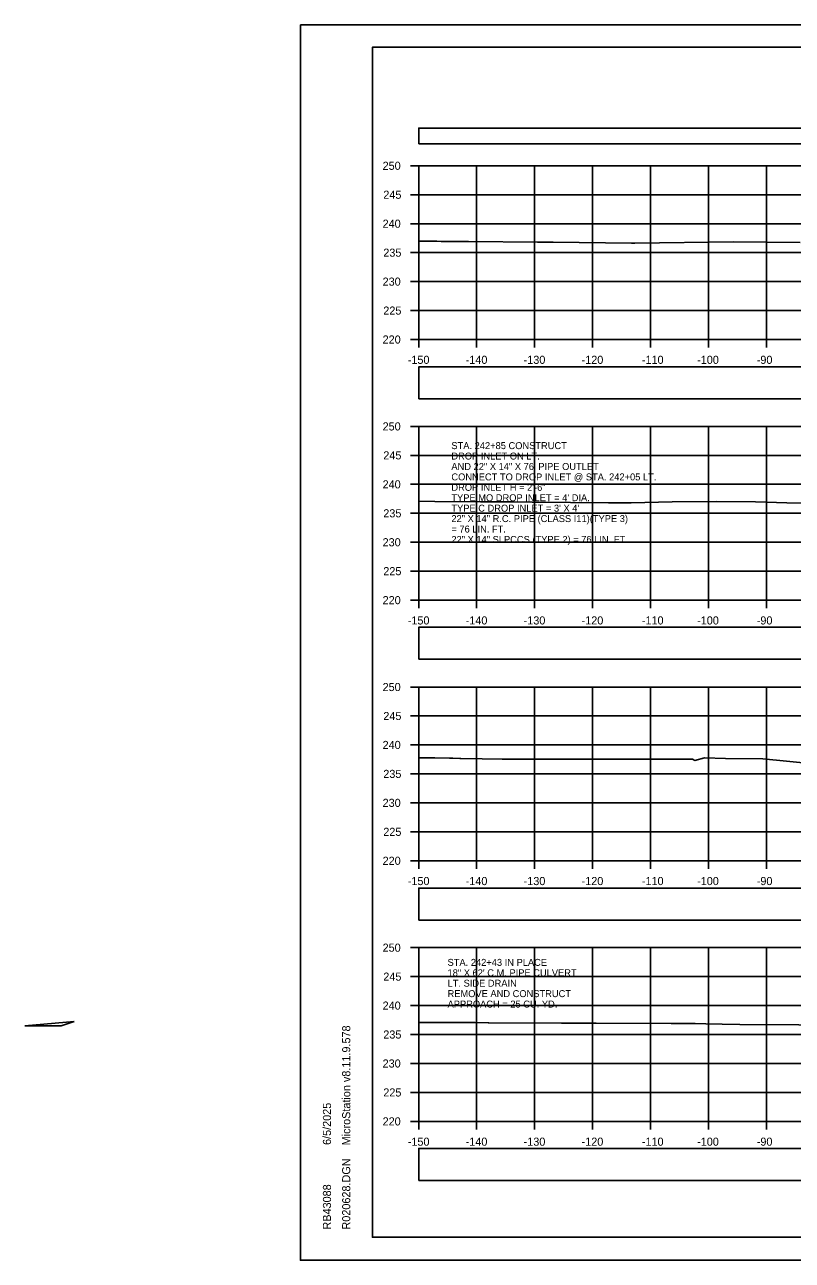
# Model space of a CAD drawing. Extents: x 1369627 to 1374022, y 380035 to 398173.
# Drawn here: x 1371880.5 to 1372013, y 390279 to 390492.3 of the extents above; entities that cross this region are included whole.
import ezdxf

# ---------------------------------------------------------------- set-up
doc = ezdxf.new("R2010")
doc.units = 0
for name, color, linetype in [('Default', 7, 'Continuous'), ('R_Axis', 7, 'Continuous'), ('R_Axis Annot', 7, 'Continuous'), ('R_Border', 7, 'Continuous'), ('R_Exist Surface', 7, 'Continuous'), ('R_Grid', 7, 'Continuous'), ('R_No Plot', 7, 'Continuous'), ('R_Water', 7, 'Continuous'), ('R_Water Annot', 7, 'Continuous')]:
    doc.layers.add(name, color=color, linetype=linetype)

msp = doc.modelspace()

# ---------------------------------------------------------------- linework, layer by layer
at = {"layer": 'Default'}
for points in [[(1371948.53, 390471.77), (1372248.53, 390471.77), (1372248.53, 390474.48), (1371948.53, 390474.48)], [(1371948.53, 390427.74), (1372248.53, 390427.74), (1372248.53, 390433.26), (1371948.53, 390433.26)], [(1371948.53, 390382.78), (1372248.53, 390382.78), (1372248.53, 390388.3), (1371948.53, 390388.3)], [(1371948.53, 390337.74), (1372248.53, 390337.74), (1372248.53, 390343.26), (1371948.53, 390343.26)], [(1371948.53, 390292.8), (1372248.53, 390292.8), (1372248.53, 390298.33), (1371948.53, 390298.33)]]:
    msp.add_lwpolyline(points, close=True, dxfattribs=at)
at = {"layer": 'R_Axis'}
for p, q in [((1371947.13, 390467.98), (1371948.53, 390467.98)), ((1371948.53, 390437.98), (1371948.53, 390467.98)), ((1371947.13, 390462.98), (1371948.53, 390462.98)), ((1371947.13, 390457.98), (1371948.53, 390457.98)), ((1371947.13, 390452.98), (1371948.53, 390452.98)), ((1371947.13, 390447.98), (1371948.53, 390447.98)), ((1371947.13, 390442.98), (1371948.53, 390442.98)), ((1371947.13, 390437.98), (1371948.53, 390437.98)), ((1371948.53, 390437.98), (1372248.53, 390437.98)), ((1371948.53, 390436.58), (1371948.53, 390437.98)), ((1371958.53, 390436.58), (1371958.53, 390437.98)), ((1371968.53, 390436.58), (1371968.53, 390437.98)), ((1371978.53, 390436.58), (1371978.53, 390437.98)), ((1371988.53, 390436.58), (1371988.53, 390437.98)), ((1371998.53, 390436.58), (1371998.53, 390437.98)), ((1372008.53, 390436.58), (1372008.53, 390437.98)), ((1371947.13, 390422.98), (1371948.53, 390422.98)), ((1371948.53, 390392.98), (1371948.53, 390422.98)), ((1371947.13, 390417.98), (1371948.53, 390417.98)), ((1371947.13, 390412.98), (1371948.53, 390412.98)), ((1371947.13, 390407.98), (1371948.53, 390407.98)), ((1371947.13, 390402.98), (1371948.53, 390402.98)), ((1371947.13, 390397.98), (1371948.53, 390397.98)), ((1371947.13, 390392.98), (1371948.53, 390392.98)), ((1371948.53, 390392.98), (1372248.53, 390392.98)), ((1371948.53, 390391.58), (1371948.53, 390392.98)), ((1371958.53, 390391.58), (1371958.53, 390392.98)), ((1371968.53, 390391.58), (1371968.53, 390392.98)), ((1371978.53, 390391.58), (1371978.53, 390392.98)), ((1371988.53, 390391.58), (1371988.53, 390392.98)), ((1371998.53, 390391.58), (1371998.53, 390392.98)), ((1372008.53, 390391.58), (1372008.53, 390392.98)), ((1371947.13, 390377.98), (1371948.53, 390377.98)), ((1371948.53, 390347.98), (1371948.53, 390377.98)), ((1371947.13, 390372.98), (1371948.53, 390372.98)), ((1371947.13, 390367.98), (1371948.53, 390367.98)), ((1371947.13, 390362.98), (1371948.53, 390362.98)), ((1371947.13, 390357.98), (1371948.53, 390357.98)), ((1371947.13, 390352.98), (1371948.53, 390352.98)), ((1371947.13, 390347.98), (1371948.53, 390347.98)), ((1371948.53, 390347.98), (1372248.53, 390347.98)), ((1371948.53, 390346.58), (1371948.53, 390347.98)), ((1371958.53, 390346.58), (1371958.53, 390347.98)), ((1371968.53, 390346.58), (1371968.53, 390347.98)), ((1371978.53, 390346.58), (1371978.53, 390347.98)), ((1371988.53, 390346.58), (1371988.53, 390347.98)), ((1371998.53, 390346.58), (1371998.53, 390347.98)), ((1372008.53, 390346.58), (1372008.53, 390347.98)), ((1371947.13, 390332.98), (1371948.53, 390332.98)), ((1371948.53, 390302.98), (1371948.53, 390332.98)), ((1371947.13, 390327.98), (1371948.53, 390327.98)), ((1371947.13, 390322.98), (1371948.53, 390322.98)), ((1371947.13, 390317.98), (1371948.53, 390317.98)), ((1371947.13, 390312.98), (1371948.53, 390312.98)), ((1371947.13, 390307.98), (1371948.53, 390307.98)), ((1371947.13, 390302.98), (1371948.53, 390302.98)), ((1371948.53, 390302.98), (1372248.53, 390302.98)), ((1371948.53, 390301.58), (1371948.53, 390302.98)), ((1371958.53, 390301.58), (1371958.53, 390302.98)), ((1371968.53, 390301.58), (1371968.53, 390302.98)), ((1371978.53, 390301.58), (1371978.53, 390302.98)), ((1371988.53, 390301.58), (1371988.53, 390302.98)), ((1371998.53, 390301.58), (1371998.53, 390302.98)), ((1372008.53, 390301.58), (1372008.53, 390302.98))]:
    msp.add_line(p, q, dxfattribs=at)
at = {"layer": 'R_Border'}
for p, q in [((1371940.53, 390488.44), (1372256.71, 390488.44)), ((1371940.53, 390282.98), (1371940.53, 390488.44)), ((1371940.53, 390282.98), (1371940.53, 390282.98)), ((1372256.71, 390282.98), (1371940.53, 390282.98))]:
    msp.add_line(p, q, dxfattribs=at)
at = {"layer": 'R_Exist Surface'}
for points in [[(1371948.53, 390454.96), (1371948.84, 390454.96), (1371949.24, 390454.96), (1371951.68, 390454.94), (1371952.39, 390454.93), (1371953.84, 390454.92), (1371957.14, 390454.9), (1371969.02, 390454.79), (1371969.89, 390454.78), (1371971.72, 390454.77), (1371985.28, 390454.63), (1371985.36, 390454.63), (1371985.47, 390454.63), (1371985.81, 390454.63), (1372002.92, 390454.87), (1372014.35, 390454.71)], [(1371948.53, 390410.05), (1371951.31, 390410.03), (1371959.21, 390409.98), (1371964.99, 390409.93), (1371968.13, 390409.91), (1371974.73, 390409.87), (1371981.31, 390409.8), (1371982.88, 390409.79), (1371985.22, 390409.8), (1371992.3, 390409.93), (1371999.95, 390410.04), (1372006.64, 390409.94), (1372012.05, 390409.77), (1372022.8, 390409.65)], [(1371948.53, 390365.77), (1371951.34, 390365.73), (1371953.85, 390365.69), (1371954.41, 390365.68), (1371955.63, 390365.66), (1371955.81, 390365.66), (1371959.48, 390365.6), (1371962.94, 390365.55), (1371963.06, 390365.55), (1371963.23, 390365.55), (1371968.6, 390365.52), (1371975.7, 390365.55), (1371982.1, 390365.51), (1371985.9, 390365.53), (1371990.82, 390365.5), (1371994.84, 390365.51), (1371995.76, 390365.51), (1371996.18, 390365.32), (1371997.87, 390365.73), (1372001.5, 390365.63), (1372007.91, 390365.59), (1372016.66, 390364.71)], [(1371948.53, 390320.08), (1371950.07, 390320.07), (1371954.3, 390320.05), (1371956.79, 390320.03), (1371957.27, 390320.03), (1371958.28, 390320.03), (1371960.54, 390320.02), (1371960.64, 390320.02), (1371973.19, 390319.95), (1371975.92, 390319.95), (1371979.15, 390319.95), (1371992.1, 390319.88), (1371995.02, 390319.87), (1371996.23, 390319.88), (1371998.1, 390319.84), (1372000.88, 390319.79), (1372003.93, 390319.73), (1372034.44, 390319.56)]]:
    msp.add_lwpolyline(points, dxfattribs=at)
at = {"layer": 'R_Grid'}
for p, q in [((1371948.53, 390467.98), (1372248.53, 390467.98)), ((1371948.53, 390437.98), (1371948.53, 390467.98)), ((1371958.53, 390437.98), (1371958.53, 390467.98)), ((1371968.53, 390437.98), (1371968.53, 390467.98)), ((1371978.53, 390437.98), (1371978.53, 390467.98)), ((1371988.53, 390437.98), (1371988.53, 390467.98)), ((1371998.53, 390437.98), (1371998.53, 390467.98)), ((1372008.53, 390437.98), (1372008.53, 390467.98)), ((1371948.53, 390462.98), (1372248.53, 390462.98)), ((1371948.53, 390457.98), (1372248.53, 390457.98)), ((1371948.53, 390452.98), (1372248.53, 390452.98)), ((1371948.53, 390447.98), (1372248.53, 390447.98)), ((1371948.53, 390442.98), (1372248.53, 390442.98)), ((1371948.53, 390437.98), (1372248.53, 390437.98)), ((1371948.53, 390422.98), (1372248.53, 390422.98)), ((1371948.53, 390392.98), (1371948.53, 390422.98)), ((1371958.53, 390392.98), (1371958.53, 390422.98)), ((1371968.53, 390392.98), (1371968.53, 390422.98)), ((1371978.53, 390392.98), (1371978.53, 390422.98)), ((1371988.53, 390392.98), (1371988.53, 390422.98)), ((1371998.53, 390392.98), (1371998.53, 390422.98)), ((1372008.53, 390392.98), (1372008.53, 390422.98)), ((1371948.53, 390417.98), (1372248.53, 390417.98)), ((1371948.53, 390412.98), (1372248.53, 390412.98)), ((1371948.53, 390407.98), (1372248.53, 390407.98)), ((1371948.53, 390402.98), (1372248.53, 390402.98)), ((1371948.53, 390397.98), (1372248.53, 390397.98)), ((1371948.53, 390392.98), (1372248.53, 390392.98)), ((1371948.53, 390377.98), (1372248.53, 390377.98)), ((1371948.53, 390347.98), (1371948.53, 390377.98)), ((1371958.53, 390347.98), (1371958.53, 390377.98)), ((1371968.53, 390347.98), (1371968.53, 390377.98)), ((1371978.53, 390347.98), (1371978.53, 390377.98)), ((1371988.53, 390347.98), (1371988.53, 390377.98)), ((1371998.53, 390347.98), (1371998.53, 390377.98)), ((1372008.53, 390347.98), (1372008.53, 390377.98)), ((1371948.53, 390372.98), (1372248.53, 390372.98)), ((1371948.53, 390367.98), (1372248.53, 390367.98)), ((1371948.53, 390362.98), (1372248.53, 390362.98)), ((1371948.53, 390357.98), (1372248.53, 390357.98)), ((1371948.53, 390352.98), (1372248.53, 390352.98)), ((1371948.53, 390347.98), (1372248.53, 390347.98)), ((1371948.53, 390332.98), (1372248.53, 390332.98)), ((1371948.53, 390302.98), (1371948.53, 390332.98)), ((1371958.53, 390302.98), (1371958.53, 390332.98)), ((1371968.53, 390302.98), (1371968.53, 390332.98)), ((1371978.53, 390302.98), (1371978.53, 390332.98)), ((1371988.53, 390302.98), (1371988.53, 390332.98)), ((1371998.53, 390302.98), (1371998.53, 390332.98)), ((1372008.53, 390302.98), (1372008.53, 390332.98)), ((1371948.53, 390327.98), (1372248.53, 390327.98)), ((1371948.53, 390322.98), (1372248.53, 390322.98)), ((1371948.53, 390317.98), (1372248.53, 390317.98)), ((1371948.53, 390312.98), (1372248.53, 390312.98)), ((1371948.53, 390307.98), (1372248.53, 390307.98)), ((1371948.53, 390302.98), (1372248.53, 390302.98))]:
    msp.add_line(p, q, dxfattribs=at)
at = {"layer": 'R_No Plot'}
for p, q in [((1371928.13, 390492.34), (1372261.46, 390492.34)), ((1371928.13, 390279), (1372261.46, 390279))]:
    msp.add_line(p, q, dxfattribs=at)
for points in [[(1371928.12, 390492.34), (1372261.46, 390492.34), (1372261.46, 390279), (1371928.12, 390279)], [(1372174.45, 390488.44), (1372194.07, 390488.44), (1372194.07, 390478.56), (1372210.18, 390478.56), (1372233.38, 390478.56), (1372233.38, 390445.89), (1372256.59, 390445.89), (1372256.71, 390282.98), (1371940.53, 390282.98), (1371940.53, 390488.44)]]:
    msp.add_lwpolyline(points, close=True, dxfattribs=at)
at = {"layer": 'R_Water'}
for p, q in [((1371889.06, 390320.23), (1371880.54, 390319.5)), ((1371880.54, 390319.5), (1371886.83, 390319.48)), ((1371886.83, 390319.48), (1371889.06, 390320.23))]:
    msp.add_line(p, q, dxfattribs=at)

# ---------------------------------------------------------------- texts
at = {"layer": 'R_Axis Annot'}
for s, p in [('250', (1371942.3, 390467.28)), ('245', (1371942.42, 390462.28)), ('240', (1371942.3, 390457.28)), ('235', (1371942.42, 390452.28)), ('230', (1371942.3, 390447.28)), ('225', (1371942.42, 390442.28)), ('220', (1371942.3, 390437.28)), ('-150', (1371946.64, 390433.78)), ('-140', (1371956.64, 390433.78)), ('-130', (1371966.64, 390433.78)), ('-120', (1371976.64, 390433.78)), ('-110', (1371987.04, 390433.78)), ('-100', (1371996.58, 390433.78)), ('-90', (1372006.87, 390433.78)), ('250', (1371942.3, 390422.28)), ('245', (1371942.42, 390417.28)), ('240', (1371942.3, 390412.28)), ('235', (1371942.42, 390407.28)), ('230', (1371942.3, 390402.28)), ('225', (1371942.42, 390397.28)), ('220', (1371942.3, 390392.28)), ('-150', (1371946.64, 390388.78)), ('-140', (1371956.64, 390388.78)), ('-130', (1371966.64, 390388.78)), ('-120', (1371976.64, 390388.78)), ('-110', (1371987.04, 390388.78)), ('-100', (1371996.58, 390388.78)), ('-90', (1372006.87, 390388.78)), ('250', (1371942.3, 390377.28)), ('245', (1371942.42, 390372.28)), ('240', (1371942.3, 390367.28)), ('235', (1371942.42, 390362.28)), ('230', (1371942.3, 390357.28)), ('225', (1371942.42, 390352.28)), ('220', (1371942.3, 390347.28)), ('-150', (1371946.64, 390343.78)), ('-140', (1371956.64, 390343.78)), ('-130', (1371966.64, 390343.78)), ('-120', (1371976.64, 390343.78)), ('-110', (1371987.04, 390343.78)), ('-100', (1371996.58, 390343.78)), ('-90', (1372006.87, 390343.78)), ('250', (1371942.3, 390332.28)), ('245', (1371942.42, 390327.28)), ('240', (1371942.3, 390322.28)), ('235', (1371942.42, 390317.28)), ('230', (1371942.3, 390312.28)), ('225', (1371942.42, 390307.28)), ('220', (1371942.3, 390302.28)), ('-150', (1371946.64, 390298.78)), ('-140', (1371956.64, 390298.78)), ('-130', (1371966.64, 390298.78)), ('-120', (1371976.64, 390298.78)), ('-110', (1371987.04, 390298.78)), ('-100', (1371996.58, 390298.78)), ('-90', (1372006.87, 390298.78))]:
    msp.add_text(s, height=1.4, dxfattribs=at).set_placement(p)
at = {"layer": 'R_Border'}
for s, p in [('MicroStation v8.11.9.578', (1371936.72, 390298.84)), ('6/5/2025', (1371933.4, 390298.91)), ('R020628.DGN', (1371936.72, 390284.31)), ('RB43088', (1371933.4, 390284.31))]:
    msp.add_text(s, height=1.4, rotation=90, dxfattribs=at).set_placement(p)
at = {"layer": 'R_Water'}
for s, p in [('STA. 242+43 IN PLACE', (1371953.51, 390329.84)), ('18" X 62\' C.M. PIPE CULVERT', (1371953.51, 390328.04)), ('LT. SIDE DRAIN', (1371953.51, 390326.24)), ('REMOVE AND CONSTRUCT', (1371953.51, 390324.44)), ('APPROACH = 25 CU. YD.', (1371953.51, 390322.64))]:
    msp.add_text(s, height=1.2, dxfattribs=at).set_placement(p)
at = {"layer": 'R_Water Annot'}
for s, p in [('STA. 242+85 CONSTRUCT', (1371954.17, 390419.06)), ('DROP INLET ON LT.', (1371954.17, 390417.26)), ('AND 22" X 14" X 76\' PIPE OUTLET', (1371954.17, 390415.46)), ('CONNECT TO DROP INLET @ STA. 242+05 LT.', (1371954.17, 390413.66)), ('DROP INLET H = 2\'-6"', (1371954.17, 390411.86)), ("TYPE MO DROP INLET = 4' DIA.", (1371954.17, 390410.06)), ("TYPE C DROP INLET = 3' X 4'", (1371954.17, 390408.26)), ('= 76 LIN. FT.', (1371954.17, 390404.66)), ('22" X 14" R.C. PIPE (CLASS I11)(TYPE 3)', (1371954.17, 390406.46)), ('22" X 14" SLPCCS (TYPE 2) = 76 LIN. FT.', (1371954.17, 390402.86))]:
    msp.add_text(s, height=1.2, dxfattribs=at).set_placement(p)

doc.saveas('drawing.dxf')
